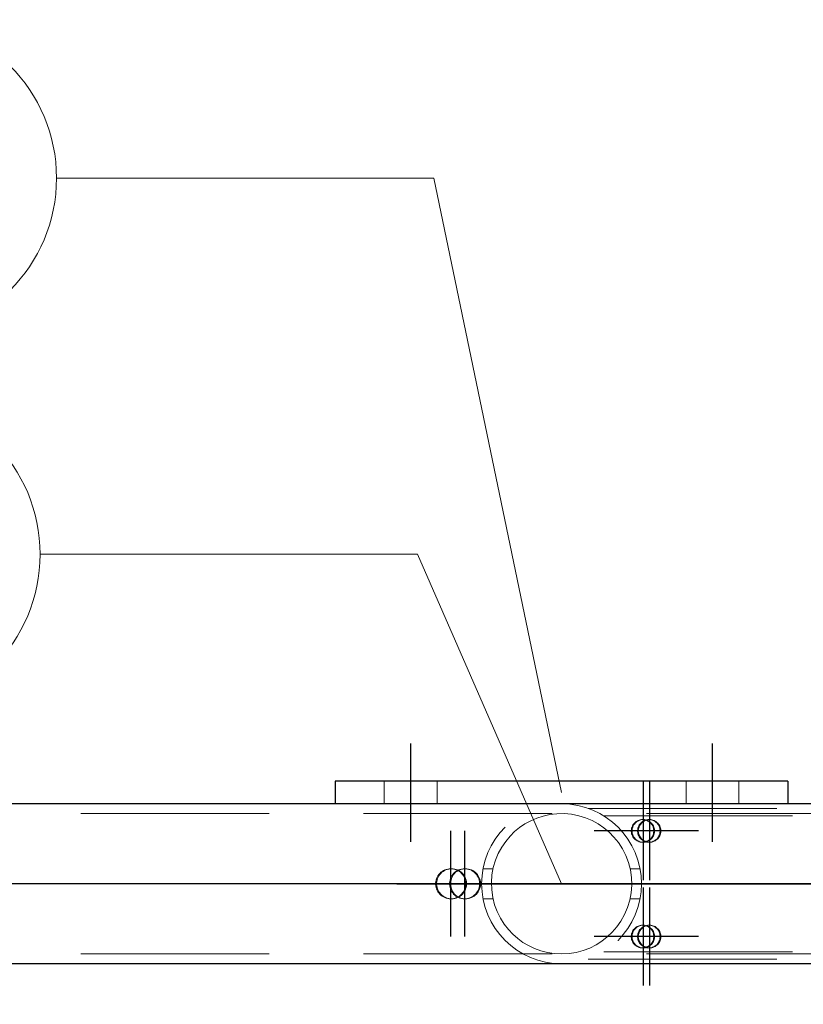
# Model space of a CAD drawing. Header units: millimetres. Extents: x -851 to 2, y 9346 to 10016.
# Tile 389 of 505: x -412 to -401, y 9579 to 9592. Entities that reach past the tile are written whole.
import ezdxf

# ---------------------------------------------------------------- set-up
doc = ezdxf.new("R2010")
doc.units = ezdxf.units.MM
doc.header["$LTSCALE"] = 10
doc.linetypes.add('HIDDEN', pattern=[0.375, 0.25, -0.125])
doc.linetypes.add('MITTE', pattern=[2, 1.25, -0.25, 0.25, -0.25])
for name, color, linetype, lineweight in [('PS_Hidden', 2, 'HIDDEN', 9), ('PS_Pos', 1, 'Continuous', 15), ('PS_Shape', 161, 'Continuous', 30), ('PS_SOLID', 7, 'Continuous', 30)]:
    doc.layers.add(name, color=color, linetype=linetype, lineweight=lineweight)
doc.layers.add('PS_Mid', color=5, linetype='MITTE')
doc.styles.add('simplex', font='simplex.shx', dxfattribs={"width": 0.75})

# ---------------------------------------------------------------- blocks, each defined once
blk = doc.blocks.new('*X865')
at = {"layer": 'PS_Hidden', "color": 2, "linetype": 'HIDDEN'}
for p, q in [((-406.842, 9582.186), (-406.842, 9581.886)), ((-406.142, 9582.186), (-406.142, 9581.886)), ((-402.842, 9582.186), (-402.842, 9581.886)), ((-402.142, 9582.186), (-402.142, 9581.886)), ((-407.492, 9581.888), (-407.492, 9581.886)), ((-407.492, 9581.886), (-401.492, 9581.886)), ((-404.141, 9581.828), (-394.792, 9581.828)), ((-401.492, 9581.888), (-401.492, 9581.886)), ((-187.116, 9581.758), (-423.956, 9581.758)), ((-404.901, 9581.664), (-404.978, 9581.622)), ((-404.821, 9581.698), (-404.901, 9581.664)), ((-404.736, 9581.726), (-404.821, 9581.698)), ((-404.648, 9581.745), (-404.736, 9581.726)), ((-404.554, 9581.756), (-404.648, 9581.745)), ((-404.456, 9581.758), (-404.554, 9581.756)), ((-404.359, 9581.749), (-404.456, 9581.758)), ((-404.265, 9581.73), (-404.359, 9581.749)), ((-404.175, 9581.703), (-404.265, 9581.73)), ((-404.089, 9581.666), (-404.175, 9581.703)), ((-404.007, 9581.622), (-404.089, 9581.666)), ((-403.932, 9581.728), (-394.792, 9581.728)), ((-403.517, 9581.642), (-403.505, 9581.652)), ((-403.495, 9581.652), (-403.507, 9581.642)), ((-403.505, 9581.652), (-403.492, 9581.66)), ((-403.483, 9581.66), (-403.495, 9581.652)), ((-403.492, 9581.66), (-403.478, 9581.666)), ((-403.469, 9581.666), (-403.483, 9581.66)), ((-403.478, 9581.666), (-403.464, 9581.672)), ((-403.455, 9581.672), (-403.469, 9581.666)), ((-403.464, 9581.672), (-403.449, 9581.675)), ((-403.44, 9581.675), (-403.455, 9581.672)), ((-403.449, 9581.675), (-403.435, 9581.678)), ((-403.425, 9581.678), (-403.44, 9581.675)), ((-403.435, 9581.678), (-403.419, 9581.678)), ((-403.433, 9581.642), (-403.421, 9581.652)), ((-403.41, 9581.678), (-403.425, 9581.678)), ((-403.412, 9581.652), (-403.424, 9581.642)), ((-403.421, 9581.652), (-403.408, 9581.66)), ((-403.419, 9581.678), (-403.404, 9581.678)), ((-403.419, 9581.678), (-403.41, 9581.678)), ((-403.399, 9581.66), (-403.412, 9581.652)), ((-403.395, 9581.678), (-403.41, 9581.678)), ((-403.408, 9581.66), (-403.395, 9581.666)), ((-403.404, 9581.678), (-403.389, 9581.675)), ((-403.385, 9581.666), (-403.399, 9581.66)), ((-403.38, 9581.675), (-403.395, 9581.678)), ((-403.395, 9581.666), (-403.38, 9581.672)), ((-403.389, 9581.675), (-403.375, 9581.672)), ((-403.371, 9581.672), (-403.385, 9581.666)), ((-403.38, 9581.672), (-403.366, 9581.675)), ((-403.365, 9581.672), (-403.38, 9581.675)), ((-403.375, 9581.672), (-403.361, 9581.666)), ((-403.356, 9581.675), (-403.371, 9581.672)), ((-403.366, 9581.675), (-403.351, 9581.678)), ((-403.351, 9581.666), (-403.365, 9581.672)), ((-403.361, 9581.666), (-403.347, 9581.66)), ((-403.341, 9581.678), (-403.356, 9581.675)), ((-403.351, 9581.678), (-403.336, 9581.678)), ((-403.338, 9581.66), (-403.351, 9581.666)), ((-403.347, 9581.66), (-403.334, 9581.652)), ((-403.326, 9581.678), (-403.341, 9581.678)), ((-403.325, 9581.652), (-403.338, 9581.66)), ((-403.336, 9581.678), (-403.321, 9581.678)), ((-403.336, 9581.678), (-403.326, 9581.678)), ((-403.334, 9581.652), (-403.322, 9581.642)), ((-403.311, 9581.678), (-403.326, 9581.678)), ((-403.313, 9581.642), (-403.325, 9581.652)), ((-403.321, 9581.678), (-403.306, 9581.675)), ((-403.296, 9581.675), (-403.311, 9581.678)), ((-403.306, 9581.675), (-403.291, 9581.672)), ((-403.282, 9581.672), (-403.296, 9581.675)), ((-403.291, 9581.672), (-403.277, 9581.666)), ((-403.267, 9581.666), (-403.282, 9581.672)), ((-403.277, 9581.666), (-403.263, 9581.66)), ((-403.254, 9581.66), (-403.267, 9581.666)), ((-403.263, 9581.66), (-403.25, 9581.652)), ((-403.241, 9581.652), (-403.254, 9581.66)), ((-403.25, 9581.652), (-403.238, 9581.642)), ((-403.229, 9581.642), (-403.241, 9581.652)), ((-405.049, 9581.573), (-405.115, 9581.519)), ((-404.978, 9581.622), (-405.049, 9581.573)), ((-403.931, 9581.57), (-404.007, 9581.622)), ((-403.861, 9581.512), (-403.931, 9581.57)), ((-403.569, 9581.536), (-403.567, 9581.551)), ((-403.569, 9581.521), (-403.569, 9581.536)), ((-403.567, 9581.506), (-403.569, 9581.521)), ((-403.567, 9581.551), (-403.564, 9581.566)), ((-403.564, 9581.566), (-403.559, 9581.58)), ((-403.559, 9581.58), (-403.554, 9581.594)), ((-403.558, 9581.551), (-403.559, 9581.536)), ((-403.559, 9581.536), (-403.559, 9581.521)), ((-403.559, 9581.521), (-403.558, 9581.506)), ((-403.555, 9581.566), (-403.558, 9581.551)), ((-403.55, 9581.58), (-403.555, 9581.566)), ((-403.554, 9581.594), (-403.546, 9581.608)), ((-403.544, 9581.594), (-403.55, 9581.58)), ((-403.546, 9581.608), (-403.538, 9581.62)), ((-403.537, 9581.608), (-403.544, 9581.594)), ((-403.538, 9581.62), (-403.528, 9581.632)), ((-403.528, 9581.62), (-403.537, 9581.608)), ((-403.528, 9581.632), (-403.517, 9581.642)), ((-403.518, 9581.632), (-403.528, 9581.62)), ((-403.507, 9581.642), (-403.518, 9581.632)), ((-403.485, 9581.536), (-403.483, 9581.551)), ((-403.485, 9581.521), (-403.485, 9581.536)), ((-403.483, 9581.506), (-403.485, 9581.521)), ((-403.483, 9581.551), (-403.48, 9581.566)), ((-403.48, 9581.566), (-403.476, 9581.58)), ((-403.476, 9581.58), (-403.47, 9581.594)), ((-403.474, 9581.551), (-403.476, 9581.536)), ((-403.476, 9581.536), (-403.476, 9581.521)), ((-403.476, 9581.521), (-403.474, 9581.506)), ((-403.471, 9581.566), (-403.474, 9581.551)), ((-403.466, 9581.58), (-403.471, 9581.566)), ((-403.47, 9581.594), (-403.462, 9581.608)), ((-403.46, 9581.594), (-403.466, 9581.58)), ((-403.462, 9581.608), (-403.454, 9581.62)), ((-403.453, 9581.608), (-403.46, 9581.594)), ((-403.454, 9581.62), (-403.444, 9581.632)), ((-403.444, 9581.62), (-403.453, 9581.608)), ((-403.444, 9581.632), (-403.433, 9581.642)), ((-403.435, 9581.632), (-403.444, 9581.62)), ((-403.424, 9581.642), (-403.435, 9581.632)), ((-403.322, 9581.642), (-403.311, 9581.632)), ((-403.302, 9581.632), (-403.313, 9581.642)), ((-403.311, 9581.632), (-403.301, 9581.62)), ((-403.292, 9581.62), (-403.302, 9581.632)), ((-403.301, 9581.62), (-403.293, 9581.608)), ((-403.293, 9581.608), (-403.285, 9581.594)), ((-403.283, 9581.608), (-403.292, 9581.62)), ((-403.285, 9581.594), (-403.279, 9581.58)), ((-403.276, 9581.594), (-403.283, 9581.608)), ((-403.279, 9581.58), (-403.275, 9581.566)), ((-403.27, 9581.58), (-403.276, 9581.594)), ((-403.275, 9581.566), (-403.272, 9581.551)), ((-403.272, 9581.551), (-403.27, 9581.536)), ((-403.27, 9581.521), (-403.272, 9581.506)), ((-403.266, 9581.566), (-403.27, 9581.58)), ((-403.27, 9581.536), (-403.27, 9581.521)), ((-403.262, 9581.551), (-403.266, 9581.566)), ((-403.261, 9581.536), (-403.262, 9581.551)), ((-403.262, 9581.506), (-403.261, 9581.521)), ((-403.261, 9581.521), (-403.261, 9581.536)), ((-403.238, 9581.642), (-403.227, 9581.632)), ((-403.218, 9581.632), (-403.229, 9581.642)), ((-403.227, 9581.632), (-403.218, 9581.62)), ((-403.208, 9581.62), (-403.218, 9581.632)), ((-403.218, 9581.62), (-403.209, 9581.608)), ((-403.209, 9581.608), (-403.202, 9581.594)), ((-403.2, 9581.608), (-403.208, 9581.62)), ((-403.202, 9581.594), (-403.196, 9581.58)), ((-403.192, 9581.594), (-403.2, 9581.608)), ((-403.196, 9581.58), (-403.191, 9581.566)), ((-403.186, 9581.58), (-403.192, 9581.594)), ((-403.191, 9581.566), (-403.188, 9581.551)), ((-403.188, 9581.551), (-403.187, 9581.536)), ((-403.187, 9581.521), (-403.188, 9581.506)), ((-403.187, 9581.536), (-403.187, 9581.521)), ((-403.182, 9581.566), (-403.186, 9581.58)), ((-403.179, 9581.551), (-403.182, 9581.566)), ((-403.177, 9581.536), (-403.179, 9581.551)), ((-403.179, 9581.506), (-403.177, 9581.521)), ((-403.177, 9581.521), (-403.177, 9581.536)), ((-405.233, 9581.39), (-405.285, 9581.314)), ((-405.176, 9581.459), (-405.233, 9581.39)), ((-405.115, 9581.519), (-405.176, 9581.459)), ((-403.798, 9581.447), (-403.861, 9581.512)), ((-403.739, 9581.374), (-403.798, 9581.447)), ((-403.564, 9581.491), (-403.567, 9581.506)), ((-403.559, 9581.476), (-403.564, 9581.491)), ((-403.554, 9581.462), (-403.559, 9581.476)), ((-403.558, 9581.506), (-403.555, 9581.491)), ((-403.555, 9581.491), (-403.55, 9581.476)), ((-403.546, 9581.449), (-403.554, 9581.462)), ((-403.55, 9581.476), (-403.544, 9581.462)), ((-403.538, 9581.437), (-403.546, 9581.449)), ((-403.544, 9581.462), (-403.537, 9581.449)), ((-403.528, 9581.425), (-403.538, 9581.437)), ((-403.537, 9581.449), (-403.528, 9581.437)), ((-403.528, 9581.437), (-403.518, 9581.425)), ((-403.517, 9581.415), (-403.528, 9581.425)), ((-403.518, 9581.425), (-403.507, 9581.415)), ((-403.505, 9581.405), (-403.517, 9581.415)), ((-403.507, 9581.415), (-403.495, 9581.405)), ((-403.492, 9581.397), (-403.505, 9581.405)), ((-403.495, 9581.405), (-403.483, 9581.397)), ((-403.478, 9581.391), (-403.492, 9581.397)), ((-403.48, 9581.491), (-403.483, 9581.506)), ((-403.483, 9581.397), (-403.469, 9581.391)), ((-403.476, 9581.476), (-403.48, 9581.491)), ((-403.464, 9581.385), (-403.478, 9581.391)), ((-403.47, 9581.462), (-403.476, 9581.476)), ((-403.474, 9581.506), (-403.471, 9581.491)), ((-403.471, 9581.491), (-403.466, 9581.476)), ((-403.462, 9581.449), (-403.47, 9581.462)), ((-403.469, 9581.391), (-403.455, 9581.385)), ((-403.466, 9581.476), (-403.46, 9581.462)), ((-403.454, 9581.437), (-403.462, 9581.449)), ((-403.46, 9581.462), (-403.453, 9581.449)), ((-403.444, 9581.425), (-403.454, 9581.437)), ((-403.453, 9581.449), (-403.444, 9581.437)), ((-403.444, 9581.437), (-403.435, 9581.425)), ((-403.433, 9581.415), (-403.444, 9581.425)), ((-403.435, 9581.425), (-403.424, 9581.415)), ((-403.421, 9581.405), (-403.433, 9581.415)), ((-403.424, 9581.415), (-403.412, 9581.405)), ((-403.408, 9581.397), (-403.421, 9581.405)), ((-403.412, 9581.405), (-403.399, 9581.397)), ((-403.395, 9581.391), (-403.408, 9581.397)), ((-403.399, 9581.397), (-403.385, 9581.391)), ((-403.38, 9581.385), (-403.395, 9581.391)), ((-403.385, 9581.391), (-403.371, 9581.385)), ((-403.361, 9581.391), (-403.375, 9581.385)), ((-403.365, 9581.385), (-403.351, 9581.391)), ((-403.347, 9581.397), (-403.361, 9581.391)), ((-403.351, 9581.391), (-403.338, 9581.397)), ((-403.334, 9581.405), (-403.347, 9581.397)), ((-403.338, 9581.397), (-403.325, 9581.405)), ((-403.322, 9581.415), (-403.334, 9581.405)), ((-403.325, 9581.405), (-403.313, 9581.415)), ((-403.311, 9581.425), (-403.322, 9581.415)), ((-403.313, 9581.415), (-403.302, 9581.425)), ((-403.301, 9581.437), (-403.311, 9581.425)), ((-403.302, 9581.425), (-403.292, 9581.437)), ((-403.293, 9581.449), (-403.301, 9581.437)), ((-403.285, 9581.462), (-403.293, 9581.449)), ((-403.292, 9581.437), (-403.283, 9581.449)), ((-403.277, 9581.391), (-403.291, 9581.385)), ((-403.279, 9581.476), (-403.285, 9581.462)), ((-403.283, 9581.449), (-403.276, 9581.462)), ((-403.282, 9581.385), (-403.267, 9581.391)), ((-403.275, 9581.491), (-403.279, 9581.476)), ((-403.263, 9581.397), (-403.277, 9581.391)), ((-403.276, 9581.462), (-403.27, 9581.476)), ((-403.272, 9581.506), (-403.275, 9581.491)), ((-403.27, 9581.476), (-403.266, 9581.491)), ((-403.267, 9581.391), (-403.254, 9581.397)), ((-403.266, 9581.491), (-403.262, 9581.506)), ((-403.25, 9581.405), (-403.263, 9581.397)), ((-403.254, 9581.397), (-403.241, 9581.405)), ((-403.238, 9581.415), (-403.25, 9581.405)), ((-403.241, 9581.405), (-403.229, 9581.415)), ((-403.227, 9581.425), (-403.238, 9581.415)), ((-403.229, 9581.415), (-403.218, 9581.425)), ((-403.218, 9581.437), (-403.227, 9581.425)), ((-403.209, 9581.449), (-403.218, 9581.437)), ((-403.218, 9581.425), (-403.208, 9581.437)), ((-403.202, 9581.462), (-403.209, 9581.449)), ((-403.208, 9581.437), (-403.2, 9581.449)), ((-403.196, 9581.476), (-403.202, 9581.462)), ((-403.2, 9581.449), (-403.192, 9581.462)), ((-403.191, 9581.491), (-403.196, 9581.476)), ((-403.192, 9581.462), (-403.186, 9581.476)), ((-403.188, 9581.506), (-403.191, 9581.491)), ((-403.186, 9581.476), (-403.182, 9581.491)), ((-403.182, 9581.491), (-403.179, 9581.506)), ((-405.285, 9581.314), (-405.331, 9581.23)), ((-403.686, 9581.292), (-403.739, 9581.374)), ((-403.641, 9581.204), (-403.686, 9581.292)), ((-403.449, 9581.381), (-403.464, 9581.385)), ((-403.455, 9581.385), (-403.44, 9581.381)), ((-403.435, 9581.379), (-403.449, 9581.381)), ((-403.44, 9581.381), (-403.425, 9581.379)), ((-403.419, 9581.378), (-403.435, 9581.379)), ((-403.425, 9581.379), (-403.41, 9581.378)), ((-403.404, 9581.379), (-403.419, 9581.378)), ((-403.419, 9581.378), (-403.41, 9581.378)), ((-403.41, 9581.378), (-403.395, 9581.379)), ((-403.389, 9581.381), (-403.404, 9581.379)), ((-403.395, 9581.379), (-403.38, 9581.381)), ((-403.375, 9581.385), (-403.389, 9581.381)), ((-403.366, 9581.381), (-403.38, 9581.385)), ((-403.38, 9581.381), (-403.365, 9581.385)), ((-403.371, 9581.385), (-403.356, 9581.381)), ((-403.351, 9581.379), (-403.366, 9581.381)), ((-403.356, 9581.381), (-403.341, 9581.379)), ((-403.336, 9581.378), (-403.351, 9581.379)), ((-403.341, 9581.379), (-403.326, 9581.378)), ((-403.321, 9581.379), (-403.336, 9581.378)), ((-403.336, 9581.378), (-403.326, 9581.378)), ((-403.326, 9581.378), (-403.311, 9581.379)), ((-403.306, 9581.381), (-403.321, 9581.379)), ((-403.311, 9581.379), (-403.296, 9581.381)), ((-403.291, 9581.385), (-403.306, 9581.381)), ((-403.296, 9581.381), (-403.282, 9581.385)), ((-405.369, 9581.14), (-405.397, 9581.045)), ((-405.331, 9581.23), (-405.369, 9581.14)), ((-403.606, 9581.109), (-403.641, 9581.204)), ((-406.076, 9580.992), (-406.058, 9581.003)), ((-406.046, 9581.003), (-406.064, 9580.992)), ((-406.058, 9581.003), (-406.04, 9581.012)), ((-406.028, 9581.012), (-406.046, 9581.003)), ((-406.04, 9581.012), (-406.021, 9581.019)), ((-406.008, 9581.019), (-406.028, 9581.012)), ((-406.021, 9581.019), (-406.001, 9581.024)), ((-405.988, 9581.024), (-406.008, 9581.019)), ((-406.001, 9581.024), (-405.981, 9581.027)), ((-405.968, 9581.027), (-405.988, 9581.024)), ((-405.981, 9581.027), (-405.961, 9581.028)), ((-405.949, 9581.028), (-405.968, 9581.027)), ((-405.961, 9581.028), (-405.941, 9581.027)), ((-405.949, 9581.028), (-405.961, 9581.028)), ((-405.929, 9581.027), (-405.949, 9581.028)), ((-405.949, 9581.028), (-405.949, 9581.028)), ((-405.941, 9581.027), (-405.921, 9581.024)), ((-405.909, 9581.024), (-405.929, 9581.027)), ((-405.921, 9581.024), (-405.902, 9581.019)), ((-405.889, 9581.019), (-405.909, 9581.024)), ((-405.902, 9581.019), (-405.883, 9581.012)), ((-405.893, 9580.992), (-405.876, 9581.003)), ((-405.87, 9581.012), (-405.889, 9581.019)), ((-405.883, 9581.012), (-405.864, 9581.003)), ((-405.864, 9581.003), (-405.881, 9580.992)), ((-405.876, 9581.003), (-405.858, 9581.012)), ((-405.852, 9581.003), (-405.87, 9581.012)), ((-405.846, 9581.012), (-405.864, 9581.003)), ((-405.864, 9581.003), (-405.847, 9580.992)), ((-405.858, 9581.012), (-405.839, 9581.019)), ((-405.835, 9580.992), (-405.852, 9581.003)), ((-405.826, 9581.019), (-405.846, 9581.012)), ((-405.839, 9581.019), (-405.819, 9581.024)), ((-405.807, 9581.024), (-405.826, 9581.019)), ((-405.819, 9581.024), (-405.799, 9581.027)), ((-405.787, 9581.027), (-405.807, 9581.024)), ((-405.799, 9581.027), (-405.78, 9581.028)), ((-405.767, 9581.028), (-405.787, 9581.027)), ((-405.78, 9581.028), (-405.76, 9581.027)), ((-405.78, 9581.028), (-405.78, 9581.028)), ((-405.767, 9581.028), (-405.78, 9581.028)), ((-405.748, 9581.027), (-405.767, 9581.028)), ((-405.767, 9581.028), (-405.767, 9581.028)), ((-405.76, 9581.027), (-405.74, 9581.024)), ((-405.728, 9581.024), (-405.748, 9581.027)), ((-405.74, 9581.024), (-405.72, 9581.019)), ((-405.708, 9581.019), (-405.728, 9581.024)), ((-405.72, 9581.019), (-405.701, 9581.012)), ((-405.688, 9581.012), (-405.708, 9581.019)), ((-405.701, 9581.012), (-405.682, 9581.003)), ((-405.67, 9581.003), (-405.688, 9581.012)), ((-405.682, 9581.003), (-405.665, 9580.992)), ((-405.652, 9580.992), (-405.67, 9581.003)), ((-405.533, 9581.028), (-405.401, 9581.028)), ((-405.397, 9581.045), (-405.415, 9580.947)), ((-403.581, 9581.011), (-403.606, 9581.109)), ((-403.451, 9581.028), (-403.584, 9581.028)), ((-403.566, 9580.911), (-403.581, 9581.011)), ((-406.16, 9580.858), (-406.155, 9580.878)), ((-406.155, 9580.878), (-406.149, 9580.898)), ((-406.149, 9580.898), (-406.141, 9580.917)), ((-406.143, 9580.878), (-406.147, 9580.858)), ((-406.137, 9580.898), (-406.143, 9580.878)), ((-406.141, 9580.917), (-406.131, 9580.935)), ((-406.129, 9580.917), (-406.137, 9580.898)), ((-406.131, 9580.935), (-406.119, 9580.951)), ((-406.119, 9580.935), (-406.129, 9580.917)), ((-406.119, 9580.951), (-406.106, 9580.966)), ((-406.107, 9580.951), (-406.119, 9580.935)), ((-406.094, 9580.966), (-406.107, 9580.951)), ((-406.106, 9580.966), (-406.092, 9580.98)), ((-406.08, 9580.98), (-406.094, 9580.966)), ((-406.092, 9580.98), (-406.076, 9580.992)), ((-406.064, 9580.992), (-406.08, 9580.98)), ((-405.974, 9580.858), (-405.971, 9580.878)), ((-405.971, 9580.878), (-405.965, 9580.898)), ((-405.965, 9580.898), (-405.957, 9580.917)), ((-405.958, 9580.878), (-405.962, 9580.858)), ((-405.952, 9580.898), (-405.958, 9580.878)), ((-405.957, 9580.917), (-405.947, 9580.935)), ((-405.944, 9580.917), (-405.952, 9580.898)), ((-405.947, 9580.935), (-405.935, 9580.951)), ((-405.935, 9580.935), (-405.944, 9580.917)), ((-405.935, 9580.951), (-405.923, 9580.966)), ((-405.923, 9580.951), (-405.935, 9580.935)), ((-405.923, 9580.966), (-405.909, 9580.98)), ((-405.911, 9580.966), (-405.923, 9580.951)), ((-405.897, 9580.98), (-405.911, 9580.966)), ((-405.909, 9580.98), (-405.893, 9580.992)), ((-405.881, 9580.992), (-405.897, 9580.98)), ((-405.847, 9580.992), (-405.832, 9580.98)), ((-405.819, 9580.98), (-405.835, 9580.992)), ((-405.832, 9580.98), (-405.818, 9580.966)), ((-405.806, 9580.966), (-405.819, 9580.98)), ((-405.818, 9580.966), (-405.805, 9580.951)), ((-405.793, 9580.951), (-405.806, 9580.966)), ((-405.805, 9580.951), (-405.794, 9580.935)), ((-405.794, 9580.935), (-405.784, 9580.917)), ((-405.781, 9580.935), (-405.793, 9580.951)), ((-405.784, 9580.917), (-405.776, 9580.898)), ((-405.772, 9580.917), (-405.781, 9580.935)), ((-405.776, 9580.898), (-405.77, 9580.878)), ((-405.764, 9580.898), (-405.772, 9580.917)), ((-405.77, 9580.878), (-405.766, 9580.858)), ((-405.758, 9580.878), (-405.764, 9580.898)), ((-405.754, 9580.858), (-405.758, 9580.878)), ((-405.665, 9580.992), (-405.649, 9580.98)), ((-405.636, 9580.98), (-405.652, 9580.992)), ((-405.649, 9580.98), (-405.634, 9580.966)), ((-405.622, 9580.966), (-405.636, 9580.98)), ((-405.634, 9580.966), (-405.621, 9580.951)), ((-405.609, 9580.951), (-405.622, 9580.966)), ((-405.621, 9580.951), (-405.61, 9580.935)), ((-405.61, 9580.935), (-405.599, 9580.917)), ((-405.597, 9580.935), (-405.609, 9580.951)), ((-405.599, 9580.917), (-405.591, 9580.898)), ((-405.587, 9580.917), (-405.597, 9580.935)), ((-405.591, 9580.898), (-405.585, 9580.878)), ((-405.579, 9580.898), (-405.587, 9580.917)), ((-405.585, 9580.878), (-405.581, 9580.858)), ((-405.573, 9580.878), (-405.579, 9580.898)), ((-405.569, 9580.858), (-405.573, 9580.878)), ((-405.415, 9580.947), (-405.422, 9580.847)), ((-403.563, 9580.81), (-403.566, 9580.911)), ((-406.162, 9580.838), (-406.16, 9580.858)), ((-406.162, 9580.819), (-406.162, 9580.838)), ((-406.16, 9580.799), (-406.162, 9580.819)), ((-406.155, 9580.779), (-406.16, 9580.799)), ((-406.149, 9580.759), (-406.155, 9580.779)), ((-406.147, 9580.858), (-406.15, 9580.838)), ((-406.15, 9580.838), (-406.15, 9580.819)), ((-406.15, 9580.819), (-406.147, 9580.799)), ((-406.141, 9580.74), (-406.149, 9580.759)), ((-406.147, 9580.799), (-406.143, 9580.779)), ((-406.143, 9580.779), (-406.137, 9580.759)), ((-406.131, 9580.722), (-406.141, 9580.74)), ((-406.137, 9580.759), (-406.129, 9580.74)), ((-406.129, 9580.74), (-406.119, 9580.722)), ((-405.976, 9580.838), (-405.974, 9580.858)), ((-405.976, 9580.819), (-405.976, 9580.838)), ((-405.974, 9580.799), (-405.976, 9580.819)), ((-405.971, 9580.779), (-405.974, 9580.799)), ((-405.965, 9580.759), (-405.971, 9580.779)), ((-405.957, 9580.74), (-405.965, 9580.759)), ((-405.962, 9580.858), (-405.964, 9580.838)), ((-405.964, 9580.838), (-405.964, 9580.819)), ((-405.964, 9580.819), (-405.962, 9580.799)), ((-405.962, 9580.799), (-405.958, 9580.779)), ((-405.958, 9580.779), (-405.952, 9580.759)), ((-405.947, 9580.722), (-405.957, 9580.74)), ((-405.952, 9580.759), (-405.944, 9580.74)), ((-405.944, 9580.74), (-405.935, 9580.722)), ((-405.784, 9580.74), (-405.794, 9580.722)), ((-405.776, 9580.759), (-405.784, 9580.74)), ((-405.781, 9580.722), (-405.772, 9580.74)), ((-405.77, 9580.779), (-405.776, 9580.759)), ((-405.772, 9580.74), (-405.764, 9580.759)), ((-405.766, 9580.799), (-405.77, 9580.779)), ((-405.766, 9580.858), (-405.764, 9580.838)), ((-405.764, 9580.819), (-405.766, 9580.799)), ((-405.764, 9580.838), (-405.764, 9580.819)), ((-405.764, 9580.759), (-405.758, 9580.779)), ((-405.758, 9580.779), (-405.754, 9580.799)), ((-405.752, 9580.838), (-405.754, 9580.858)), ((-405.754, 9580.799), (-405.752, 9580.819)), ((-405.752, 9580.819), (-405.752, 9580.838)), ((-405.599, 9580.74), (-405.61, 9580.722)), ((-405.591, 9580.759), (-405.599, 9580.74)), ((-405.597, 9580.722), (-405.587, 9580.74)), ((-405.585, 9580.779), (-405.591, 9580.759)), ((-405.587, 9580.74), (-405.579, 9580.759)), ((-405.581, 9580.799), (-405.585, 9580.779)), ((-405.581, 9580.858), (-405.579, 9580.838)), ((-405.579, 9580.819), (-405.581, 9580.799)), ((-405.579, 9580.838), (-405.579, 9580.819)), ((-405.579, 9580.759), (-405.573, 9580.779)), ((-405.573, 9580.779), (-405.569, 9580.799)), ((-405.567, 9580.838), (-405.569, 9580.858)), ((-405.569, 9580.799), (-405.567, 9580.819)), ((-405.567, 9580.819), (-405.567, 9580.838)), ((-405.422, 9580.847), (-405.419, 9580.747)), ((-405.419, 9580.747), (-405.405, 9580.647)), ((-403.57, 9580.71), (-403.563, 9580.81)), ((-406.119, 9580.706), (-406.131, 9580.722)), ((-406.119, 9580.722), (-406.107, 9580.706)), ((-406.106, 9580.69), (-406.119, 9580.706)), ((-406.107, 9580.706), (-406.094, 9580.69)), ((-406.092, 9580.677), (-406.106, 9580.69)), ((-406.094, 9580.69), (-406.08, 9580.677)), ((-406.076, 9580.665), (-406.092, 9580.677)), ((-406.08, 9580.677), (-406.064, 9580.665)), ((-406.058, 9580.654), (-406.076, 9580.665)), ((-406.064, 9580.665), (-406.046, 9580.654)), ((-406.04, 9580.645), (-406.058, 9580.654)), ((-406.046, 9580.654), (-406.028, 9580.645)), ((-406.021, 9580.638), (-406.04, 9580.645)), ((-406.028, 9580.645), (-406.008, 9580.638)), ((-406.001, 9580.632), (-406.021, 9580.638)), ((-406.008, 9580.638), (-405.988, 9580.632)), ((-405.981, 9580.629), (-406.001, 9580.632)), ((-405.988, 9580.632), (-405.968, 9580.629)), ((-405.961, 9580.628), (-405.981, 9580.629)), ((-405.968, 9580.629), (-405.949, 9580.628)), ((-405.941, 9580.629), (-405.961, 9580.628)), ((-405.949, 9580.628), (-405.961, 9580.628)), ((-405.949, 9580.628), (-405.929, 9580.629)), ((-405.935, 9580.706), (-405.947, 9580.722)), ((-405.921, 9580.632), (-405.941, 9580.629)), ((-405.935, 9580.722), (-405.923, 9580.706)), ((-405.923, 9580.69), (-405.935, 9580.706)), ((-405.929, 9580.629), (-405.909, 9580.632)), ((-405.923, 9580.706), (-405.911, 9580.69)), ((-405.909, 9580.677), (-405.923, 9580.69)), ((-405.902, 9580.638), (-405.921, 9580.632)), ((-405.911, 9580.69), (-405.897, 9580.677)), ((-405.893, 9580.665), (-405.909, 9580.677)), ((-405.909, 9580.632), (-405.889, 9580.638)), ((-405.883, 9580.645), (-405.902, 9580.638)), ((-405.897, 9580.677), (-405.881, 9580.665)), ((-405.876, 9580.654), (-405.893, 9580.665)), ((-405.889, 9580.638), (-405.87, 9580.645)), ((-405.864, 9580.654), (-405.883, 9580.645)), ((-405.881, 9580.665), (-405.864, 9580.654)), ((-405.858, 9580.645), (-405.876, 9580.654)), ((-405.87, 9580.645), (-405.852, 9580.654)), ((-405.847, 9580.665), (-405.864, 9580.654)), ((-405.864, 9580.654), (-405.846, 9580.645)), ((-405.839, 9580.638), (-405.858, 9580.645)), ((-405.852, 9580.654), (-405.835, 9580.665)), ((-405.832, 9580.677), (-405.847, 9580.665)), ((-405.846, 9580.645), (-405.826, 9580.638)), ((-405.819, 9580.632), (-405.839, 9580.638)), ((-405.835, 9580.665), (-405.819, 9580.677)), ((-405.818, 9580.69), (-405.832, 9580.677)), ((-405.826, 9580.638), (-405.807, 9580.632)), ((-405.819, 9580.677), (-405.806, 9580.69)), ((-405.799, 9580.629), (-405.819, 9580.632)), ((-405.805, 9580.706), (-405.818, 9580.69)), ((-405.807, 9580.632), (-405.787, 9580.629)), ((-405.806, 9580.69), (-405.793, 9580.706)), ((-405.794, 9580.722), (-405.805, 9580.706)), ((-405.78, 9580.628), (-405.799, 9580.629)), ((-405.793, 9580.706), (-405.781, 9580.722)), ((-405.787, 9580.629), (-405.767, 9580.628)), ((-405.76, 9580.629), (-405.78, 9580.628)), ((-405.767, 9580.628), (-405.78, 9580.628)), ((-405.767, 9580.628), (-405.748, 9580.629)), ((-405.74, 9580.632), (-405.76, 9580.629)), ((-405.748, 9580.629), (-405.728, 9580.632)), ((-405.72, 9580.638), (-405.74, 9580.632)), ((-405.728, 9580.632), (-405.708, 9580.638)), ((-405.701, 9580.645), (-405.72, 9580.638)), ((-405.708, 9580.638), (-405.688, 9580.645)), ((-405.682, 9580.654), (-405.701, 9580.645)), ((-405.688, 9580.645), (-405.67, 9580.654)), ((-405.665, 9580.665), (-405.682, 9580.654)), ((-405.67, 9580.654), (-405.652, 9580.665)), ((-405.649, 9580.677), (-405.665, 9580.665)), ((-405.652, 9580.665), (-405.636, 9580.677)), ((-405.634, 9580.69), (-405.649, 9580.677)), ((-405.636, 9580.677), (-405.622, 9580.69)), ((-405.621, 9580.706), (-405.634, 9580.69)), ((-405.622, 9580.69), (-405.609, 9580.706)), ((-405.61, 9580.722), (-405.621, 9580.706)), ((-405.609, 9580.706), (-405.597, 9580.722)), ((-405.533, 9580.628), (-405.401, 9580.628)), ((-405.405, 9580.647), (-405.38, 9580.551)), ((-403.618, 9580.513), (-403.589, 9580.61)), ((-403.589, 9580.61), (-403.57, 9580.71)), ((-403.451, 9580.628), (-403.584, 9580.628)), ((-405.38, 9580.551), (-405.346, 9580.459)), ((-403.657, 9580.42), (-403.618, 9580.513)), ((-405.346, 9580.459), (-405.303, 9580.372)), ((-405.303, 9580.372), (-405.253, 9580.293)), ((-403.705, 9580.334), (-403.657, 9580.42)), ((-405.253, 9580.293), (-405.197, 9580.222)), ((-405.197, 9580.222), (-405.138, 9580.159)), ((-403.821, 9580.185), (-403.76, 9580.256)), ((-403.76, 9580.256), (-403.705, 9580.334)), ((-403.546, 9580.208), (-403.538, 9580.22)), ((-403.538, 9580.22), (-403.528, 9580.232)), ((-403.528, 9580.22), (-403.537, 9580.208)), ((-403.528, 9580.232), (-403.517, 9580.242)), ((-403.518, 9580.232), (-403.528, 9580.22)), ((-403.507, 9580.242), (-403.518, 9580.232)), ((-403.517, 9580.242), (-403.505, 9580.252)), ((-403.495, 9580.252), (-403.507, 9580.242)), ((-403.505, 9580.252), (-403.492, 9580.26)), ((-403.483, 9580.26), (-403.495, 9580.252)), ((-403.492, 9580.26), (-403.478, 9580.266)), ((-403.469, 9580.266), (-403.483, 9580.26)), ((-403.478, 9580.266), (-403.464, 9580.272)), ((-403.455, 9580.272), (-403.469, 9580.266)), ((-403.464, 9580.272), (-403.449, 9580.275)), ((-403.462, 9580.208), (-403.454, 9580.22)), ((-403.44, 9580.275), (-403.455, 9580.272)), ((-403.454, 9580.22), (-403.444, 9580.232)), ((-403.444, 9580.22), (-403.453, 9580.208)), ((-403.449, 9580.275), (-403.435, 9580.278)), ((-403.444, 9580.232), (-403.433, 9580.242)), ((-403.435, 9580.232), (-403.444, 9580.22)), ((-403.425, 9580.278), (-403.44, 9580.275)), ((-403.435, 9580.278), (-403.419, 9580.278)), ((-403.424, 9580.242), (-403.435, 9580.232)), ((-403.433, 9580.242), (-403.421, 9580.252)), ((-403.41, 9580.278), (-403.425, 9580.278)), ((-403.412, 9580.252), (-403.424, 9580.242)), ((-403.421, 9580.252), (-403.408, 9580.26)), ((-403.419, 9580.278), (-403.404, 9580.278)), ((-403.419, 9580.278), (-403.41, 9580.278)), ((-403.399, 9580.26), (-403.412, 9580.252)), ((-403.395, 9580.278), (-403.41, 9580.278)), ((-403.408, 9580.26), (-403.395, 9580.266)), ((-403.404, 9580.278), (-403.389, 9580.275)), ((-403.385, 9580.266), (-403.399, 9580.26)), ((-403.38, 9580.275), (-403.395, 9580.278)), ((-403.395, 9580.266), (-403.38, 9580.272)), ((-403.389, 9580.275), (-403.375, 9580.272)), ((-403.371, 9580.272), (-403.385, 9580.266)), ((-403.38, 9580.272), (-403.366, 9580.275)), ((-403.365, 9580.272), (-403.38, 9580.275)), ((-403.375, 9580.272), (-403.361, 9580.266)), ((-403.356, 9580.275), (-403.371, 9580.272)), ((-403.366, 9580.275), (-403.351, 9580.278)), ((-403.351, 9580.266), (-403.365, 9580.272)), ((-403.361, 9580.266), (-403.347, 9580.26)), ((-403.341, 9580.278), (-403.356, 9580.275)), ((-403.351, 9580.278), (-403.336, 9580.278)), ((-403.338, 9580.26), (-403.351, 9580.266)), ((-403.347, 9580.26), (-403.334, 9580.252)), ((-403.326, 9580.278), (-403.341, 9580.278)), ((-403.325, 9580.252), (-403.338, 9580.26)), ((-403.336, 9580.278), (-403.321, 9580.278)), ((-403.336, 9580.278), (-403.326, 9580.278)), ((-403.334, 9580.252), (-403.322, 9580.242)), ((-403.311, 9580.278), (-403.326, 9580.278)), ((-403.313, 9580.242), (-403.325, 9580.252)), ((-403.322, 9580.242), (-403.311, 9580.232)), ((-403.321, 9580.278), (-403.306, 9580.275)), ((-403.302, 9580.232), (-403.313, 9580.242)), ((-403.296, 9580.275), (-403.311, 9580.278)), ((-403.311, 9580.232), (-403.301, 9580.22)), ((-403.306, 9580.275), (-403.291, 9580.272)), ((-403.292, 9580.22), (-403.302, 9580.232)), ((-403.301, 9580.22), (-403.293, 9580.208)), ((-403.282, 9580.272), (-403.296, 9580.275)), ((-403.283, 9580.208), (-403.292, 9580.22)), ((-403.291, 9580.272), (-403.277, 9580.266)), ((-403.267, 9580.266), (-403.282, 9580.272)), ((-403.277, 9580.266), (-403.263, 9580.26)), ((-403.254, 9580.26), (-403.267, 9580.266)), ((-403.263, 9580.26), (-403.25, 9580.252)), ((-403.241, 9580.252), (-403.254, 9580.26)), ((-403.25, 9580.252), (-403.238, 9580.242)), ((-403.229, 9580.242), (-403.241, 9580.252)), ((-403.238, 9580.242), (-403.227, 9580.232)), ((-403.218, 9580.232), (-403.229, 9580.242)), ((-403.227, 9580.232), (-403.218, 9580.22)), ((-403.208, 9580.22), (-403.218, 9580.232)), ((-403.218, 9580.22), (-403.209, 9580.208)), ((-403.2, 9580.208), (-403.208, 9580.22)), ((-405.138, 9580.159), (-405.074, 9580.103)), ((-405.074, 9580.103), (-405.005, 9580.052)), ((-403.958, 9580.067), (-403.886, 9580.123)), ((-403.886, 9580.123), (-403.821, 9580.185)), ((-403.569, 9580.136), (-403.567, 9580.151)), ((-403.569, 9580.121), (-403.569, 9580.136)), ((-403.567, 9580.106), (-403.569, 9580.121)), ((-403.567, 9580.151), (-403.564, 9580.166)), ((-403.564, 9580.091), (-403.567, 9580.106)), ((-403.564, 9580.166), (-403.559, 9580.18)), ((-403.559, 9580.076), (-403.564, 9580.091)), ((-403.559, 9580.18), (-403.554, 9580.194)), ((-403.558, 9580.151), (-403.559, 9580.136)), ((-403.559, 9580.136), (-403.559, 9580.121)), ((-403.559, 9580.121), (-403.558, 9580.106)), ((-403.555, 9580.166), (-403.558, 9580.151)), ((-403.558, 9580.106), (-403.555, 9580.091)), ((-403.55, 9580.18), (-403.555, 9580.166)), ((-403.555, 9580.091), (-403.55, 9580.076)), ((-403.554, 9580.194), (-403.546, 9580.208)), ((-403.544, 9580.194), (-403.55, 9580.18)), ((-403.537, 9580.208), (-403.544, 9580.194)), ((-403.485, 9580.136), (-403.483, 9580.151)), ((-403.485, 9580.121), (-403.485, 9580.136)), ((-403.483, 9580.106), (-403.485, 9580.121)), ((-403.483, 9580.151), (-403.48, 9580.166)), ((-403.48, 9580.091), (-403.483, 9580.106)), ((-403.48, 9580.166), (-403.476, 9580.18)), ((-403.476, 9580.076), (-403.48, 9580.091)), ((-403.476, 9580.18), (-403.47, 9580.194)), ((-403.474, 9580.151), (-403.476, 9580.136)), ((-403.476, 9580.136), (-403.476, 9580.121)), ((-403.476, 9580.121), (-403.474, 9580.106)), ((-403.471, 9580.166), (-403.474, 9580.151)), ((-403.474, 9580.106), (-403.471, 9580.091)), ((-403.466, 9580.18), (-403.471, 9580.166)), ((-403.471, 9580.091), (-403.466, 9580.076)), ((-403.47, 9580.194), (-403.462, 9580.208)), ((-403.46, 9580.194), (-403.466, 9580.18)), ((-403.453, 9580.208), (-403.46, 9580.194)), ((-403.293, 9580.208), (-403.285, 9580.194)), ((-403.285, 9580.194), (-403.279, 9580.18)), ((-403.276, 9580.194), (-403.283, 9580.208)), ((-403.279, 9580.18), (-403.275, 9580.166)), ((-403.275, 9580.091), (-403.279, 9580.076)), ((-403.27, 9580.18), (-403.276, 9580.194)), ((-403.275, 9580.166), (-403.272, 9580.151)), ((-403.272, 9580.106), (-403.275, 9580.091)), ((-403.272, 9580.151), (-403.27, 9580.136)), ((-403.27, 9580.121), (-403.272, 9580.106)), ((-403.266, 9580.166), (-403.27, 9580.18)), ((-403.27, 9580.136), (-403.27, 9580.121)), ((-403.27, 9580.076), (-403.266, 9580.091)), ((-403.262, 9580.151), (-403.266, 9580.166)), ((-403.266, 9580.091), (-403.262, 9580.106)), ((-403.261, 9580.136), (-403.262, 9580.151)), ((-403.262, 9580.106), (-403.261, 9580.121)), ((-403.261, 9580.121), (-403.261, 9580.136)), ((-403.209, 9580.208), (-403.202, 9580.194)), ((-403.202, 9580.194), (-403.196, 9580.18)), ((-403.192, 9580.194), (-403.2, 9580.208)), ((-403.196, 9580.18), (-403.191, 9580.166)), ((-403.191, 9580.091), (-403.196, 9580.076)), ((-403.186, 9580.18), (-403.192, 9580.194)), ((-403.191, 9580.166), (-403.188, 9580.151)), ((-403.188, 9580.106), (-403.191, 9580.091)), ((-403.188, 9580.151), (-403.187, 9580.136)), ((-403.187, 9580.121), (-403.188, 9580.106)), ((-403.187, 9580.136), (-403.187, 9580.121)), ((-403.182, 9580.166), (-403.186, 9580.18)), ((-403.186, 9580.076), (-403.182, 9580.091)), ((-403.179, 9580.151), (-403.182, 9580.166)), ((-403.182, 9580.091), (-403.179, 9580.106)), ((-403.177, 9580.136), (-403.179, 9580.151)), ((-403.179, 9580.106), (-403.177, 9580.121)), ((-403.177, 9580.121), (-403.177, 9580.136)), ((-405.005, 9580.052), (-404.93, 9580.008)), ((-404.93, 9580.008), (-404.851, 9579.97)), ((-404.851, 9579.97), (-404.768, 9579.94)), ((-404.208, 9579.943), (-404.12, 9579.976)), ((-404.12, 9579.976), (-404.036, 9580.018)), ((-404.036, 9580.018), (-403.958, 9580.067)), ((-403.554, 9580.062), (-403.559, 9580.076)), ((-403.546, 9580.049), (-403.554, 9580.062)), ((-403.55, 9580.076), (-403.544, 9580.062)), ((-403.538, 9580.037), (-403.546, 9580.049)), ((-403.544, 9580.062), (-403.537, 9580.049)), ((-403.528, 9580.025), (-403.538, 9580.037)), ((-403.537, 9580.049), (-403.528, 9580.037)), ((-403.528, 9580.037), (-403.518, 9580.025)), ((-403.517, 9580.015), (-403.528, 9580.025)), ((-403.518, 9580.025), (-403.507, 9580.015)), ((-403.505, 9580.005), (-403.517, 9580.015)), ((-403.507, 9580.015), (-403.495, 9580.005)), ((-403.492, 9579.997), (-403.505, 9580.005)), ((-403.495, 9580.005), (-403.483, 9579.997)), ((-403.478, 9579.991), (-403.492, 9579.997)), ((-403.483, 9579.997), (-403.469, 9579.991)), ((-403.464, 9579.985), (-403.478, 9579.991)), ((-403.47, 9580.062), (-403.476, 9580.076)), ((-403.462, 9580.049), (-403.47, 9580.062)), ((-403.469, 9579.991), (-403.455, 9579.985)), ((-403.466, 9580.076), (-403.46, 9580.062)), ((-403.449, 9579.981), (-403.464, 9579.985)), ((-403.454, 9580.037), (-403.462, 9580.049)), ((-403.46, 9580.062), (-403.453, 9580.049)), ((-403.455, 9579.985), (-403.44, 9579.981)), ((-403.444, 9580.025), (-403.454, 9580.037)), ((-403.453, 9580.049), (-403.444, 9580.037)), ((-403.435, 9579.979), (-403.449, 9579.981)), ((-403.444, 9580.037), (-403.435, 9580.025)), ((-403.433, 9580.015), (-403.444, 9580.025)), ((-403.44, 9579.981), (-403.425, 9579.979)), ((-403.435, 9580.025), (-403.424, 9580.015)), ((-403.419, 9579.978), (-403.435, 9579.979)), ((-403.421, 9580.005), (-403.433, 9580.015)), ((-403.425, 9579.979), (-403.41, 9579.978)), ((-403.424, 9580.015), (-403.412, 9580.005)), ((-403.408, 9579.997), (-403.421, 9580.005)), ((-403.404, 9579.979), (-403.419, 9579.978)), ((-403.419, 9579.978), (-403.41, 9579.978)), ((-403.412, 9580.005), (-403.399, 9579.997)), ((-403.41, 9579.978), (-403.395, 9579.979)), ((-403.395, 9579.991), (-403.408, 9579.997)), ((-403.389, 9579.981), (-403.404, 9579.979)), ((-403.399, 9579.997), (-403.385, 9579.991)), ((-403.38, 9579.985), (-403.395, 9579.991)), ((-403.395, 9579.979), (-403.38, 9579.981)), ((-403.375, 9579.985), (-403.389, 9579.981)), ((-403.385, 9579.991), (-403.371, 9579.985)), ((-403.366, 9579.981), (-403.38, 9579.985)), ((-403.38, 9579.981), (-403.365, 9579.985)), ((-403.361, 9579.991), (-403.375, 9579.985)), ((-403.371, 9579.985), (-403.356, 9579.981)), ((-403.351, 9579.979), (-403.366, 9579.981)), ((-403.365, 9579.985), (-403.351, 9579.991)), ((-403.347, 9579.997), (-403.361, 9579.991)), ((-403.356, 9579.981), (-403.341, 9579.979)), ((-403.351, 9579.991), (-403.338, 9579.997)), ((-403.336, 9579.978), (-403.351, 9579.979)), ((-403.334, 9580.005), (-403.347, 9579.997)), ((-403.341, 9579.979), (-403.326, 9579.978)), ((-403.338, 9579.997), (-403.325, 9580.005)), ((-403.321, 9579.979), (-403.336, 9579.978)), ((-403.336, 9579.978), (-403.326, 9579.978)), ((-403.322, 9580.015), (-403.334, 9580.005)), ((-403.326, 9579.978), (-403.311, 9579.979)), ((-403.325, 9580.005), (-403.313, 9580.015)), ((-403.311, 9580.025), (-403.322, 9580.015)), ((-403.306, 9579.981), (-403.321, 9579.979)), ((-403.313, 9580.015), (-403.302, 9580.025)), ((-403.301, 9580.037), (-403.311, 9580.025)), ((-403.311, 9579.979), (-403.296, 9579.981)), ((-403.291, 9579.985), (-403.306, 9579.981)), ((-403.302, 9580.025), (-403.292, 9580.037)), ((-403.293, 9580.049), (-403.301, 9580.037)), ((-403.296, 9579.981), (-403.282, 9579.985)), ((-403.285, 9580.062), (-403.293, 9580.049)), ((-403.292, 9580.037), (-403.283, 9580.049)), ((-403.277, 9579.991), (-403.291, 9579.985)), ((-403.279, 9580.076), (-403.285, 9580.062)), ((-403.283, 9580.049), (-403.276, 9580.062)), ((-403.282, 9579.985), (-403.267, 9579.991)), ((-403.263, 9579.997), (-403.277, 9579.991)), ((-403.276, 9580.062), (-403.27, 9580.076)), ((-403.267, 9579.991), (-403.254, 9579.997)), ((-403.25, 9580.005), (-403.263, 9579.997)), ((-403.254, 9579.997), (-403.241, 9580.005)), ((-403.238, 9580.015), (-403.25, 9580.005)), ((-403.241, 9580.005), (-403.229, 9580.015)), ((-403.227, 9580.025), (-403.238, 9580.015)), ((-403.229, 9580.015), (-403.218, 9580.025)), ((-403.218, 9580.037), (-403.227, 9580.025)), ((-403.209, 9580.049), (-403.218, 9580.037)), ((-403.218, 9580.025), (-403.208, 9580.037)), ((-403.202, 9580.062), (-403.209, 9580.049)), ((-403.208, 9580.037), (-403.2, 9580.049)), ((-403.196, 9580.076), (-403.202, 9580.062)), ((-403.2, 9580.049), (-403.192, 9580.062)), ((-403.192, 9580.062), (-403.186, 9580.076)), ((-187.116, 9579.898), (-423.956, 9579.898)), ((-404.768, 9579.94), (-404.681, 9579.918)), ((-404.681, 9579.918), (-404.589, 9579.903)), ((-404.589, 9579.903), (-404.492, 9579.898)), ((-404.492, 9579.898), (-404.394, 9579.904)), ((-404.394, 9579.904), (-404.299, 9579.919)), ((-404.299, 9579.919), (-404.208, 9579.943)), ((-404.141, 9579.828), (-394.792, 9579.828)), ((-403.932, 9579.928), (-394.792, 9579.928))]:
    blk.add_line(p, q, dxfattribs=at)
at = {"layer": 'PS_Hidden', "extrusion": (0, 0, -1)}
for start, end in [(270, 90), (90, 270)]:
    blk.add_arc((404.492, 9580.828), 1.06, start, end, dxfattribs=at)
at = {"layer": 'PS_Mid', "color": 5, "linetype": 'MITTE'}
for p, q in [((-406.492, 9581.386), (-406.492, 9582.686)), ((-406.492, 9581.386), (-406.492, 9582.686)), ((-402.492, 9581.386), (-402.492, 9582.686)), ((-402.492, 9581.386), (-402.492, 9582.686)), ((-403.41, 9582.178), (-403.41, 9580.878)), ((-403.326, 9582.178), (-403.326, 9580.878)), ((-405.963, 9581.528), (-405.963, 9580.128)), ((-405.78, 9581.528), (-405.78, 9580.128)), ((-402.76, 9581.528), (-404.06, 9581.528)), ((-402.676, 9581.528), (-403.976, 9581.528)), ((-184.627, 9580.828), (-426.445, 9580.828)), ((-402.003, 9580.828), (-425.998, 9580.828)), ((-406.677, 9580.828), (-342.308, 9580.828)), ((-405.263, 9580.828), (-406.663, 9580.828)), ((-405.08, 9580.828), (-406.48, 9580.828)), ((-404.899, 9580.828), (-406.052, 9580.828)), ((-404.492, 9580.828), (-404.492, 9580.828)), ((-404.086, 9580.828), (-402.932, 9580.828)), ((-403.41, 9580.778), (-403.41, 9579.478)), ((-403.326, 9580.778), (-403.326, 9579.478)), ((-402.76, 9580.128), (-404.06, 9580.128)), ((-402.676, 9580.128), (-403.976, 9580.128))]:
    blk.add_line(p, q, dxfattribs=at)
at = {"layer": 'PS_SOLID', "color": 7, "linetype": 'Continuous'}
for p, q in [((-401.492, 9582.186), (-407.492, 9582.186)), ((-407.492, 9582.186), (-407.492, 9581.888)), ((-401.492, 9582.186), (-401.492, 9581.888)), ((-187.116, 9581.888), (-423.956, 9581.888)), ((-187.116, 9579.768), (-423.956, 9579.768))]:
    blk.add_line(p, q, dxfattribs=at)
blk = doc.blocks.new('*X880')
at = {"color": 1}
for p, q in [((-394.492, 9580.828), (-392.186, 9574.184)), ((-405.072, 9576.284), (-399.286, 9576.284)), ((-397.186, 9574.184), (-392.186, 9574.184)), ((-405.072, 9572.084), (-399.286, 9572.084))]:
    blk.add_line(p, q, dxfattribs=at)
for centre, start, end in [((-405.072, 9574.184), 90, 270), ((-399.286, 9574.184), 270, 90)]:
    blk.add_arc(centre, 2.1, start, end, dxfattribs=at)
at = {"color": 30, "style": 'simplex', "width": 0.75}
blk.add_text('590', height=3, dxfattribs=at).set_placement((-405.072, 9572.684))
blk = doc.blocks.new('*X882')
at = {"color": 1}
for p, q in [((-419.183, 9587.295), (-413.504, 9587.295)), ((-411.404, 9585.195), (-406.404, 9585.195)), ((-404.492, 9580.828), (-406.404, 9585.195)), ((-419.183, 9583.095), (-413.504, 9583.095))]:
    blk.add_line(p, q, dxfattribs=at)
for centre, start, end in [((-419.183, 9585.195), 90, 270), ((-413.504, 9585.195), 270, 90)]:
    blk.add_arc(centre, 2.1, start, end, dxfattribs=at)
at = {"color": 30, "style": 'simplex', "width": 0.75}
blk.add_text('569', height=3, dxfattribs=at).set_placement((-419.183, 9583.695))
blk = doc.blocks.new('*X883')
at = {"color": 1}
for p, q in [((-418.752, 9592.281), (-413.287, 9592.281)), ((-411.187, 9590.181), (-406.187, 9590.181)), ((-404.492, 9582.036), (-406.187, 9590.181)), ((-418.752, 9588.081), (-413.287, 9588.081))]:
    blk.add_line(p, q, dxfattribs=at)
for centre, start, end in [((-418.752, 9590.181), 90, 270), ((-413.287, 9590.181), 270, 90)]:
    blk.add_arc(centre, 2.1, start, end, dxfattribs=at)
at = {"color": 30, "style": 'simplex', "width": 0.75}
blk.add_text('614', height=3, dxfattribs=at).set_placement((-418.752, 9588.681))

msp = doc.modelspace()

# ---------------------------------------------------------------- block references
at = {"layer": 'PS_Pos'}
for name in ['*X883', '*X882', '*X880']:
    msp.add_blockref(name, (0, 0), dxfattribs=at)
at = {"layer": 'PS_Shape', "color": 31}
msp.add_blockref('*X865', (0, 0), dxfattribs=at)

doc.saveas('drawing.dxf')
